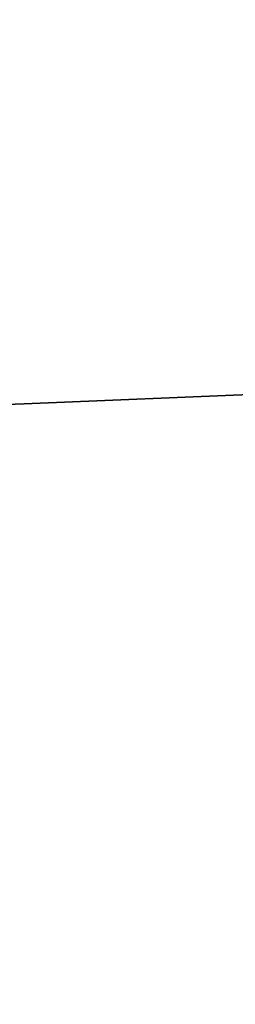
# Model space of a CAD drawing. Header units: millimetres. Extents: x -505 to 505, y 0 to 800.
# Tile 547 of 656: x -151.672 to -151.416, y 339.049 to 340.219. Entities that reach past the tile are written whole.
import ezdxf

# ---------------------------------------------------------------- set-up
doc = ezdxf.new("R2010")
doc.units = ezdxf.units.MM
doc.header["$MEASUREMENT"] = 0
doc.layers.add('IGES level 1', color=255, linetype='Continuous')
doc.layers.add('IGES level 12', color=255, linetype='Continuous')

msp = doc.modelspace()

# ---------------------------------------------------------------- linework, layer by layer
at = {"layer": 'IGES level 1'}
for points in [[(-191.1858, 355.9795, 190.2519), (20.9076, 347.2191, 21.6132), (233.0011, 338.4587, -147.0255)], [(233.0011, 338.4587, -147.0255), (20.9076, 347.2191, 21.6132), (-191.1858, 355.9795, 190.2519)], [(195.4775, 337.9529, -156.7623), (-20.8055, 346.8863, 15.2077), (-237.0886, 355.8198, 187.1776)], [(-237.0886, 355.8198, 187.1776), (-20.8055, 346.8863, 15.2077), (195.4775, 337.9529, -156.7623)]]:
    msp.add_open_spline(points, degree=2, dxfattribs=at)
at = {"layer": 'IGES level 12'}
for points in [[(-233.0011, 338.4587, -147.0255), (-128.9429, 342.7568, -64.2873), (-24.8846, 347.0548, 18.451)], [(-24.8846, 347.0548, 18.451), (-128.9429, 342.7568, -64.2873), (-233.0011, 338.4587, -147.0255)], [(0, 346.027, -1.3351), (-97.7388, 341.9899, -79.0487), (-195.4775, 337.9529, -156.7623)], [(-195.4775, 337.9529, -156.7623), (-97.7388, 341.9899, -79.0487), (0, 346.027, -1.3351)]]:
    msp.add_open_spline(points, degree=2, dxfattribs=at)

doc.saveas('drawing.dxf')
